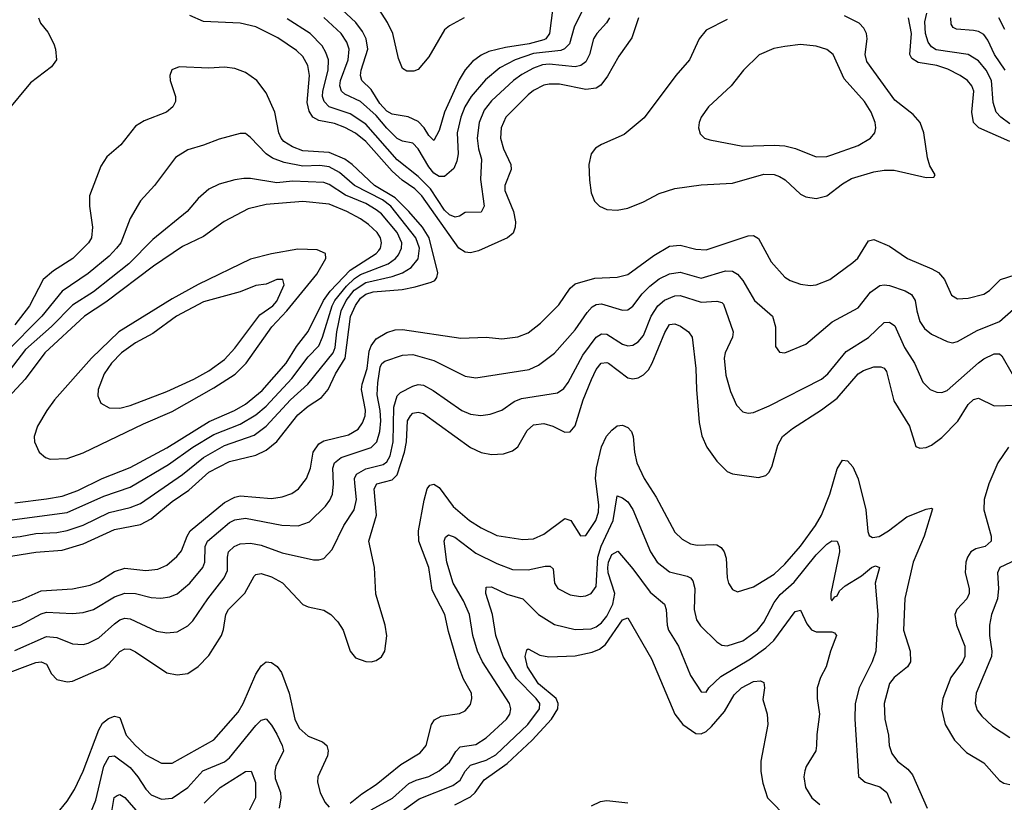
# Model space of a CAD drawing. Header units: inches. Extents: x 1308407 to 1441228, y 959628 to 1036311.
# Tile 696 of 729: x 1421688 to 1425448, y 1021713 to 1024703. Entities that reach past the tile are written whole.
import ezdxf

# ---------------------------------------------------------------- set-up
doc = ezdxf.new("R2010")
doc.units = ezdxf.units.IN
doc.header["$MEASUREMENT"] = 0
doc.layers.add('B4022', color=7, linetype='Continuous')

msp = doc.modelspace()

# ---------------------------------------------------------------- linework, layer by layer
at = {"layer": 'B4022', "color": 5}
for points, elevation in [([(1423724.1, 1024750), (1423711.2, 1024650), (1423698, 1024630), (1423690, 1024626.1), (1423633.6, 1024610), (1423543.7, 1024596.3), (1423479.3, 1024580.7), (1423450, 1024567.8), (1423417.1, 1024542.9), (1423389.1, 1024510.9), (1423366.4, 1024473.6), (1423310.4, 1024350), (1423290, 1024279.2), (1423270, 1024241.4), (1423250, 1024260.6), (1423232.9, 1024290), (1423210, 1024314), (1423171.1, 1024331.1), (1423110, 1024342.2), (1423090, 1024353.7), (1423063.2, 1024383.2), (1423030, 1024436.7), (1422994.4, 1024470), (1422989.2, 1024490), (1422992.6, 1024510), (1423018.2, 1024590), (1423011.8, 1024630), (1422997.8, 1024657.8), (1422972, 1024692), (1422850, 1024806.9)], 2720), ([(1423842, 1024750), (1423805.5, 1024674.5), (1423787.4, 1024610), (1423768.3, 1024591.7), (1423754.3, 1024585.7), (1423650, 1024574), (1423580.5, 1024550), (1423521.4, 1024518.6), (1423466.5, 1024473.5), (1423411.8, 1024410), (1423387.6, 1024370), (1423372.6, 1024330), (1423359.3, 1024270), (1423363.1, 1024190), (1423358.1, 1024161.9), (1423345.6, 1024134.4), (1423310, 1024104.1), (1423290, 1024103.4), (1423270, 1024115.9), (1423250, 1024140.4), (1423210, 1024209.2), (1423190, 1024230.5), (1423150, 1024239.3), (1423130, 1024248.9), (1423090, 1024287.8), (1423050, 1024336.7), (1422990.2, 1024390.2), (1422930, 1024418.7), (1422917.3, 1024430), (1422910.7, 1024450), (1422913.7, 1024470), (1422942.7, 1024550), (1422946.1, 1024590), (1422937.4, 1024617.4), (1422915.5, 1024650), (1422850, 1024710.9)], 2740), ([(1421759.5, 1024710), (1421767.4, 1024690), (1421795.1, 1024655.1), (1421818.2, 1024610), (1421825.2, 1024590), (1421828.1, 1024550), (1421810, 1024522.2), (1421730, 1024462), (1421637.1, 1024350)], 2780), ([(1424050.7, 1024710), (1424026, 1024634), (1423976.1, 1024563.9), (1423933.2, 1024486.8), (1423907.1, 1024452.9), (1423890, 1024441.7), (1423850, 1024436), (1423750, 1024457.1), (1423710, 1024457.1), (1423690, 1024452.1), (1423650, 1024432.3), (1423630, 1024416), (1423544.8, 1024330), (1423527, 1024290), (1423524.3, 1024250), (1423535.4, 1024210), (1423564.2, 1024150), (1423565.1, 1024130), (1423541.1, 1024070), (1423541.4, 1024050), (1423573.5, 1023970), (1423581.8, 1023930), (1423580.8, 1023910), (1423572.2, 1023887.8), (1423551.2, 1023868.8), (1423440.3, 1023819.7), (1423410, 1023812.4), (1423390, 1023815.1), (1423364.7, 1023830), (1423224.3, 1024030), (1423197, 1024057), (1423148.4, 1024090), (1423110, 1024123.5), (1423010, 1024238.1), (1422970, 1024268.7), (1422930, 1024290.9), (1422890, 1024305.6), (1422830, 1024317.9), (1422807.4, 1024330), (1422793, 1024353), (1422786.4, 1024386.4), (1422794.5, 1024490), (1422788, 1024528), (1422770, 1024562.3), (1422745.6, 1024585.6), (1422673.8, 1024633.8), (1422590, 1024675.2), (1422530, 1024689.6), (1422390, 1024695.5), (1422338.4, 1024718.4)], 2780), ([(1423940.7, 1024710), (1423929.7, 1024690.3), (1423892.2, 1024650), (1423879.5, 1024630), (1423864.6, 1024570), (1423850, 1024541.5), (1423831.6, 1024528.4), (1423810, 1024523.1), (1423710, 1024532.7), (1423685.3, 1024530), (1423650, 1024517.3), (1423606.2, 1024493.8), (1423574, 1024470), (1423490, 1024393.1), (1423462.2, 1024357.8), (1423443.2, 1024310), (1423435.8, 1024250), (1423440.1, 1024210), (1423451.6, 1024170), (1423447.3, 1024092.7), (1423461.3, 1023990), (1423450, 1023967.9), (1423390, 1023966.2), (1423368, 1023952), (1423351.3, 1023948.7), (1423330, 1023957.5), (1423310, 1023975.3), (1423257.1, 1024057.1), (1423210, 1024103.5), (1423130, 1024166.8), (1423010, 1024303.3), (1422950, 1024343.3), (1422870, 1024369.9), (1422851.2, 1024390), (1422844.6, 1024410), (1422845.5, 1024430), (1422865.9, 1024510), (1422867.5, 1024550), (1422857.9, 1024577.9), (1422842.7, 1024602.7), (1422797.4, 1024650), (1422710, 1024706.4)], 2760), ([(1423385.4, 1024710), (1423330, 1024679.9), (1423310, 1024663.6), (1423250, 1024561), (1423210, 1024512.4), (1423193.7, 1024506.4), (1423166.8, 1024506.8), (1423150, 1024515.8), (1423135.2, 1024555.2), (1423113, 1024650), (1423092.7, 1024692.7), (1423061.2, 1024741.2)], 2680), ([(1424390, 1024704.1), (1424310, 1024662.4), (1424283.5, 1024630), (1424246.4, 1024550), (1424194, 1024490), (1424072.4, 1024327.6), (1423996.3, 1024263.7), (1423910, 1024226.6), (1423887.5, 1024212.5), (1423870.3, 1024190), (1423861.8, 1024150), (1423864.2, 1024090), (1423870, 1024041), (1423883.1, 1024010), (1423902.4, 1023990), (1423930, 1023977.6), (1423970, 1023974.5), (1424010, 1023983), (1424070, 1024006.7), (1424130, 1024038.9), (1424190, 1024058.1), (1424290, 1024071.6), (1424410, 1024078.9), (1424530, 1024112.7), (1424570, 1024111.2), (1424590, 1024104.3), (1424611.3, 1024091.3), (1424670, 1024036), (1424690, 1024025.7), (1424730, 1024019.4), (1424770, 1024030.1), (1424830, 1024075.3), (1424864.5, 1024095.5), (1424950, 1024122), (1424990, 1024128.4), (1425028.3, 1024128.3), (1425150, 1024099.3), (1425178.6, 1024101.4), (1425184, 1024110), (1425164.1, 1024144.1), (1425154.5, 1024174.5), (1425141.1, 1024270), (1425126.5, 1024310), (1425100.3, 1024340.3), (1425030, 1024395.5), (1424922.8, 1024542.8), (1424916.3, 1024570), (1424924, 1024630), (1424921.6, 1024650), (1424912.2, 1024670), (1424893.8, 1024690), (1424838.2, 1024718.2)], 2820), ([(1425470, 1024237.7), (1425350.8, 1024290), (1425331.1, 1024310), (1425324.8, 1024350), (1425331.3, 1024430), (1425323.8, 1024450), (1425308.3, 1024470), (1425279.8, 1024490), (1425233.2, 1024513.2), (1425190, 1024527.3), (1425119.1, 1024539.1), (1425095, 1024555), (1425087.5, 1024570), (1425093.6, 1024650), (1425082.5, 1024710)], 2780), ([(1425470, 1024305.3), (1425434.4, 1024330), (1425417.2, 1024350), (1425406.2, 1024386.2), (1425399.1, 1024470), (1425379.2, 1024510), (1425350, 1024545.3), (1425310, 1024570.4), (1425187.9, 1024587.9), (1425170, 1024599), (1425157.6, 1024617.6), (1425147.4, 1024650), (1425144.8, 1024695.2), (1425152.5, 1024727.5)], 2760), ([(1425451.2, 1024510), (1425411.1, 1024570), (1425385.1, 1024625.1), (1425370, 1024645.7), (1425350, 1024657.1), (1425330, 1024661.5), (1425266.1, 1024666.1), (1425253.1, 1024673.1), (1425245.6, 1024685.6), (1425243.8, 1024710)], 2740), ([(1425450, 1024665.5), (1425427.8, 1024710)], 2720), ([(1421630, 1022649.3), (1421750, 1022668.6), (1421850, 1022676.4), (1421930, 1022700.4), (1422050, 1022754.8), (1422150, 1022774.6), (1422190, 1022795.4), (1422270, 1022862.5), (1422334.1, 1022905.9), (1422410, 1022974), (1422490, 1023015.3), (1422590, 1023038.9), (1422630, 1023057.8), (1422670, 1023091.7), (1422750, 1023193.2), (1422790, 1023226.4), (1422840.3, 1023259.7), (1422865.9, 1023290), (1422893.6, 1023350), (1422930.7, 1023409.3), (1422950.9, 1023569.1), (1422970, 1023611.4), (1422990, 1023639), (1423010, 1023653.9), (1423037.4, 1023662.6), (1423148.2, 1023671.8), (1423198.4, 1023681.6), (1423259.6, 1023700.4), (1423273.1, 1023706.9), (1423281.7, 1023718.2), (1423284.8, 1023735.2), (1423251.7, 1023870), (1423226.1, 1023910), (1423173.8, 1023970), (1423122.5, 1024022.5), (1423042.6, 1024070), (1422958.3, 1024150), (1422930, 1024170.2), (1422870, 1024195.1), (1422770, 1024201.4), (1422730, 1024216.8), (1422697.5, 1024237.5), (1422686.2, 1024250), (1422677.9, 1024270), (1422662.8, 1024350), (1422630, 1024423.5), (1422594.4, 1024470), (1422550, 1024500.6), (1422510, 1024516.1), (1422470, 1024521.7), (1422410, 1024517.6), (1422297.2, 1024522.8), (1422269, 1024511), (1422261.1, 1024490), (1422262.8, 1024470), (1422282.8, 1024410), (1422283.6, 1024390), (1422273.4, 1024370), (1422248.4, 1024350), (1422163, 1024317), (1422130, 1024295.6), (1422074.7, 1024225.3), (1422021.4, 1024178.6), (1421997.4, 1024142.6), (1421954.2, 1024030), (1421954.3, 1023990), (1421966, 1023910), (1421961.9, 1023870), (1421951.4, 1023850), (1421891.6, 1023790), (1421816.8, 1023743.2), (1421778.3, 1023710), (1421725.9, 1023610), (1421670, 1023537.3)], 2820), ([(1421550, 1022714.1), (1421690, 1022728), (1421750, 1022739.6), (1421830, 1022744.3), (1421870, 1022751.5), (1421930, 1022771.9), (1422030, 1022819.5), (1422110, 1022839.1), (1422150, 1022854.2), (1422310, 1022965.8), (1422390, 1023030.7), (1422470, 1023075.7), (1422583.9, 1023116.1), (1422630, 1023149.7), (1422722.7, 1023250), (1422788.6, 1023310), (1422884.8, 1023430), (1422892.5, 1023450), (1422898.8, 1023510), (1422915.7, 1023590), (1422935.3, 1023630), (1422965.6, 1023670), (1423010, 1023699.2), (1423110, 1023721.6), (1423150, 1023735.8), (1423183.7, 1023756.3), (1423210, 1023788.6), (1423214.5, 1023830), (1423200.8, 1023870), (1423104.9, 1023990), (1423074.3, 1024014.3), (1422967.1, 1024070), (1422910, 1024118.6), (1422870, 1024140.2), (1422834.7, 1024145.3), (1422770, 1024142.6), (1422697.7, 1024157.7), (1422653.2, 1024173.2), (1422629.1, 1024190), (1422570, 1024252.8), (1422550, 1024267.8), (1422530, 1024268.2), (1422450, 1024246.2), (1422390, 1024222.9), (1422330, 1024206), (1422283.3, 1024176.8), (1422202.4, 1024070), (1422149.5, 1024010.5), (1422110, 1023943), (1422074, 1023850), (1422058.2, 1023830), (1422030, 1023799.6), (1421950, 1023733.2), (1421850, 1023666), (1421772.5, 1023570), (1421633.9, 1023430)], 2840), ([(1421630, 1022788.7), (1421870, 1022820.4), (1422010, 1022882.7), (1422110, 1022916.6), (1422256.3, 1023003.7), (1422350, 1023069.1), (1422430, 1023117.8), (1422530, 1023157.8), (1422590, 1023192.8), (1422630, 1023226.7), (1422727.6, 1023332.4), (1422790, 1023414.6), (1422830, 1023457), (1422845.1, 1023490), (1422881, 1023610), (1422891.9, 1023630), (1422935.7, 1023684.3), (1422966.2, 1023713.8), (1422990, 1023729.8), (1423095.2, 1023770), (1423123.2, 1023790), (1423135.3, 1023804.7), (1423146.8, 1023830), (1423147.3, 1023850), (1423129.9, 1023890), (1423070, 1023960.5), (1423050, 1023976.7), (1423010, 1024000.6), (1422932.4, 1024032.4), (1422870, 1024073.7), (1422850, 1024080.8), (1422730, 1024086.5), (1422670, 1024079.2), (1422570, 1024095.9), (1422544.4, 1024095.6), (1422510, 1024091.3), (1422450, 1024074.2), (1422410, 1024055.5), (1422370, 1024019.8), (1422328.3, 1023970), (1422196.4, 1023863.6), (1422104.5, 1023770), (1421970, 1023662.6), (1421890, 1023612.4), (1421810, 1023531), (1421710, 1023443.3), (1421635.2, 1023344.8)], 2860), ([(1421670, 1022856.6), (1421790, 1022872.5), (1421850, 1022883.1), (1421910, 1022903.7), (1422002.9, 1022950), (1422110, 1022992.2), (1422250, 1023067.2), (1422411.9, 1023168.1), (1422508.6, 1023210), (1422550, 1023233.5), (1422613.6, 1023286.4), (1422705.4, 1023390), (1422745.8, 1023454.2), (1422790, 1023511.8), (1422848.4, 1023630), (1422874.4, 1023665.6), (1422950, 1023745.4), (1423049.4, 1023810), (1423059.1, 1023820.9), (1423065.9, 1023830), (1423069.9, 1023850), (1423065.8, 1023870), (1423053.7, 1023890), (1423020.8, 1023920.8), (1422990, 1023942.1), (1422937.7, 1023970), (1422870, 1023998.1), (1422770, 1024008.6), (1422630, 1023997.2), (1422560.4, 1023979.6), (1422468.4, 1023931.6), (1422390, 1023874.6), (1422310, 1023835.8), (1422199, 1023761), (1422016.8, 1023623.2), (1421935.2, 1023570), (1421783.6, 1023430), (1421709.6, 1023330), (1421560.1, 1023170)], 2880), ([(1421650, 1022476.4), (1421690, 1022485.6), (1421770, 1022520.3), (1421890, 1022528.8), (1421957, 1022543), (1421990, 1022556.8), (1422050, 1022594.6), (1422090, 1022607.4), (1422170, 1022598.5), (1422216.2, 1022603.8), (1422250, 1022619.2), (1422288.6, 1022651.4), (1422306.4, 1022673.6), (1422327.2, 1022730), (1422339.2, 1022750), (1422470, 1022858.2), (1422510, 1022878.8), (1422530, 1022884.3), (1422650, 1022873.9), (1422690, 1022879.3), (1422727.7, 1022892.3), (1422753.3, 1022910), (1422783.4, 1022950), (1422798.4, 1022990), (1422809.1, 1023050), (1422830, 1023082.7), (1422850, 1023094.3), (1422943.5, 1023116.5), (1422981, 1023139), (1422997.7, 1023162.3), (1423007.7, 1023190), (1423008.7, 1023211.3), (1422994.1, 1023290), (1422995.5, 1023310), (1423014.5, 1023370), (1423023.2, 1023436.8), (1423030, 1023456.6), (1423050, 1023483.4), (1423090, 1023507.4), (1423122.5, 1023517.5), (1423150, 1023519), (1423373.4, 1023486.6), (1423469.4, 1023489.4), (1423530, 1023483.9), (1423590, 1023490.8), (1423630, 1023506), (1423677, 1023543), (1423746.7, 1023613.3), (1423790, 1023676.5), (1423810, 1023694.3), (1423884.2, 1023715.8), (1423970, 1023719.2), (1424010, 1023729.5), (1424110, 1023802.3), (1424170, 1023837.4), (1424210, 1023841.1), (1424270, 1023825.8), (1424310, 1023823.4), (1424470, 1023877.5), (1424490, 1023878.5), (1424510, 1023866.5), (1424557.4, 1023777.4), (1424610, 1023719.7), (1424630, 1023706.8), (1424670, 1023692.1), (1424707.5, 1023687.5), (1424730, 1023690.2), (1424782.6, 1023710), (1424870, 1023774.8), (1424888.4, 1023791.6), (1424930, 1023857.8), (1424950, 1023863.2), (1425010, 1023838.2), (1425079, 1023790), (1425171.4, 1023751.4), (1425196.7, 1023736.7), (1425220.2, 1023710), (1425246.7, 1023650), (1425270, 1023636.2), (1425310, 1023638.3), (1425370, 1023654.8), (1425391.8, 1023668.2), (1425433.7, 1023710), (1425490, 1023728.5)], 2780), ([(1421650, 1022378.7), (1421690.3, 1022389.7), (1421770, 1022432.4), (1421790, 1022438.8), (1421890, 1022434.8), (1421930, 1022437.9), (1421970, 1022450.1), (1422050, 1022497.4), (1422090, 1022512.5), (1422130, 1022511.1), (1422190, 1022495.7), (1422227.4, 1022492.6), (1422261.8, 1022498.2), (1422290, 1022509.5), (1422337.5, 1022550), (1422387.5, 1022610), (1422395.8, 1022630), (1422396, 1022690), (1422405.3, 1022710), (1422490, 1022781.3), (1422510, 1022791.9), (1422550, 1022798.5), (1422688.7, 1022771.3), (1422751, 1022769), (1422795.4, 1022784.6), (1422855.4, 1022844.6), (1422872.9, 1022867.1), (1422882.5, 1022890), (1422886.4, 1022930), (1422884.1, 1022990), (1422890.5, 1023010), (1422916.1, 1023030), (1423030, 1023068.3), (1423051.9, 1023090), (1423063.9, 1023130), (1423067.1, 1023170), (1423064.8, 1023210), (1423053.4, 1023270), (1423055.7, 1023315.7), (1423065, 1023375), (1423070.7, 1023389.3), (1423082.1, 1023397.9), (1423150, 1023420.7), (1423190, 1023423.4), (1423270, 1023401.2), (1423390, 1023340.9), (1423430, 1023335), (1423633.9, 1023366.1), (1423670, 1023382.5), (1423730, 1023428.4), (1423810, 1023518.4), (1423855.2, 1023584.8), (1423874.6, 1023605.4), (1423890, 1023614.4), (1423910, 1023617.7), (1423990, 1023593.4), (1424010, 1023594.4), (1424030, 1023607.8), (1424064.9, 1023655.1), (1424095.2, 1023684.8), (1424130, 1023712.6), (1424170, 1023731.7), (1424210, 1023738.1), (1424290, 1023715.5), (1424383.7, 1023743.7), (1424410, 1023742.2), (1424430, 1023731.2), (1424450, 1023706.9), (1424494.7, 1023630), (1424563.5, 1023570), (1424575, 1023530), (1424574.7, 1023454.7), (1424590, 1023433), (1424610, 1023430.3), (1424690, 1023463.6), (1424791.4, 1023548.6), (1424890, 1023601.5), (1424937.8, 1023662.2), (1424973, 1023687), (1424990, 1023690.1), (1425010, 1023686.8), (1425070, 1023666.4), (1425093.3, 1023653.3), (1425107.6, 1023630), (1425113.8, 1023590), (1425126.3, 1023550), (1425143.3, 1023523.3), (1425170, 1023501.4), (1425230, 1023473), (1425250, 1023468.3), (1425270, 1023472.8), (1425345.2, 1023514.8), (1425430, 1023549.6), (1425515.3, 1023624.7)], 2760), ([(1421670, 1022292.6), (1421790, 1022346.9), (1421830, 1022342.1), (1421890, 1022318.1), (1421930, 1022316.3), (1421950, 1022321.2), (1421990, 1022341.1), (1422050, 1022395.1), (1422070, 1022409.6), (1422090, 1022416.3), (1422110, 1022414.3), (1422210, 1022366.6), (1422250, 1022359.8), (1422290, 1022364.6), (1422330, 1022387.6), (1422350, 1022406.2), (1422407.1, 1022490), (1422469.3, 1022570), (1422482.1, 1022597.9), (1422481.5, 1022650), (1422486.1, 1022670), (1422506.6, 1022690), (1422530, 1022700.9), (1422570, 1022703.1), (1422610, 1022695.4), (1422690, 1022665.9), (1422810, 1022639.7), (1422830, 1022638.8), (1422850, 1022644.9), (1422881.8, 1022678.2), (1422926.2, 1022770), (1422965.4, 1022830), (1422974.8, 1022870), (1422967.4, 1022932.6), (1422967.3, 1022950), (1422974, 1022966), (1423010, 1022987.1), (1423076.1, 1023003.9), (1423090, 1023014), (1423103, 1023037), (1423114.3, 1023090), (1423117, 1023223.1), (1423130, 1023265.8), (1423142, 1023278), (1423190, 1023303.3), (1423210, 1023309), (1423230, 1023306.4), (1423266.8, 1023286.8), (1423376.5, 1023210), (1423410, 1023195.5), (1423449.8, 1023190.2), (1423484.6, 1023195.4), (1423530, 1023211), (1423576.2, 1023243.8), (1423604.2, 1023255.8), (1423742.5, 1023277.5), (1423765.9, 1023294.1), (1423783.2, 1023316.8), (1423839.1, 1023421), (1423890, 1023490.1), (1423910, 1023502.8), (1423930, 1023501.3), (1423990, 1023463.2), (1424010, 1023456.8), (1424030, 1023459.4), (1424050, 1023471.8), (1424070, 1023496.5), (1424099.7, 1023570), (1424125.6, 1023610), (1424150, 1023631), (1424190, 1023648.3), (1424210, 1023649.2), (1424290, 1023623.4), (1424350, 1023628.1), (1424370, 1023622.2), (1424375.7, 1023615.7), (1424412.4, 1023510), (1424410.9, 1023490), (1424381.7, 1023430), (1424377.9, 1023410), (1424385, 1023345), (1424402.4, 1023282.4), (1424425.8, 1023230), (1424450, 1023204.6), (1424470, 1023199.1), (1424490, 1023202.2), (1424550, 1023227.1), (1424750, 1023330.1), (1424774.1, 1023350), (1424844.3, 1023435.7), (1424930, 1023488.2), (1424990, 1023545.6), (1425010, 1023547.6), (1425030, 1023532.9), (1425067.1, 1023450), (1425105.5, 1023390), (1425137.5, 1023317.5), (1425165.3, 1023290), (1425190, 1023280.2), (1425210, 1023278.6), (1425230, 1023286.2), (1425350, 1023392.5), (1425370, 1023407.7), (1425410, 1023426.5), (1425430, 1023425.7), (1425438.5, 1023418.5), (1425478.8, 1023350)], 2740), ([(1421610, 1022194.7), (1421750, 1022246.8), (1421770, 1022250.1), (1421790, 1022240.6), (1421810, 1022203.6), (1421830, 1022182), (1421870, 1022172.8), (1421890, 1022176.2), (1422010, 1022227.5), (1422030, 1022243.2), (1422070, 1022288.8), (1422090, 1022299.5), (1422110, 1022297.6), (1422130, 1022287.5), (1422250, 1022207.6), (1422290, 1022199.7), (1422330, 1022205.6), (1422370, 1022231.1), (1422410, 1022273.6), (1422458.9, 1022350), (1422467.1, 1022372.9), (1422475.8, 1022430), (1422485.7, 1022450), (1422548.4, 1022511.6), (1422583.2, 1022576.8), (1422590, 1022583.2), (1422610, 1022587.3), (1422650, 1022574.7), (1422691.6, 1022551.6), (1422770, 1022468.4), (1422790, 1022459.3), (1422850, 1022446.7), (1422876.9, 1022430), (1422902.8, 1022402.8), (1422923.8, 1022370), (1422950, 1022290.5), (1422970, 1022264.9), (1423010, 1022250.3), (1423030, 1022249), (1423050, 1022254.6), (1423070, 1022268.8), (1423082.2, 1022290), (1423090.6, 1022349.4), (1423083.7, 1022390), (1423048, 1022508), (1423043.2, 1022610), (1423021.8, 1022710), (1423051, 1022810), (1423041.4, 1022910), (1423052.6, 1022930), (1423110, 1022945.3), (1423130, 1022963.4), (1423157.8, 1023050), (1423164.9, 1023090), (1423168.7, 1023170), (1423180.2, 1023190), (1423190, 1023199.3), (1423210, 1023203.8), (1423230, 1023198.4), (1423410, 1023068.1), (1423450, 1023049.4), (1423490, 1023041.4), (1423535.8, 1023044.2), (1423570, 1023055.5), (1423590, 1023071.4), (1423626.5, 1023133.5), (1423650, 1023154.8), (1423690, 1023159.8), (1423724.2, 1023150), (1423770, 1023127.6), (1423790, 1023128), (1423810, 1023151.7), (1423840.3, 1023250), (1423871.9, 1023328.1), (1423890, 1023366.3), (1423908.8, 1023390), (1423930, 1023393.7), (1423936.9, 1023390), (1424010, 1023335), (1424030, 1023330.7), (1424050, 1023334.6), (1424070, 1023345.8), (1424090, 1023365.6), (1424103.9, 1023390), (1424152.1, 1023507.9), (1424170, 1023538.2), (1424190, 1023541.2), (1424212, 1023532), (1424242.4, 1023510), (1424256.2, 1023490), (1424270.6, 1023370.6), (1424272.2, 1023290), (1424283.3, 1023163.3), (1424293.3, 1023113.2), (1424312.9, 1023070), (1424350, 1023015.6), (1424390, 1022976.5), (1424410, 1022967.3), (1424510, 1022953.2), (1424538, 1022962), (1424550, 1022974), (1424561.6, 1022998.4), (1424583.3, 1023076.7), (1424601.6, 1023110), (1424639.5, 1023140.5), (1424750, 1023211.8), (1424810, 1023256.4), (1424890, 1023349.4), (1424910, 1023362.5), (1424950, 1023376.4), (1424977.2, 1023377.2), (1424990, 1023371.1), (1424998.3, 1023358.3), (1425026.1, 1023246.1), (1425086.7, 1023150), (1425110, 1023072.4), (1425125.4, 1023065.5), (1425150, 1023067.8), (1425170, 1023077.1), (1425210, 1023106.9), (1425271.2, 1023168.8), (1425310, 1023232.2), (1425330, 1023251.6), (1425350, 1023256.8), (1425410, 1023227.5), (1425496.4, 1023230)], 2720), ([(1422949.7, 1021710), (1422994.2, 1021745.8), (1423050, 1021780.9), (1423143.2, 1021856.8), (1423217.8, 1021902.2), (1423240.2, 1021930), (1423260.2, 1022010), (1423271.7, 1022028.4), (1423297.8, 1022042.2), (1423367.7, 1022052.3), (1423390, 1022062.4), (1423410, 1022086.4), (1423415.4, 1022110), (1423413.4, 1022130), (1423383.3, 1022183.3), (1423366, 1022226), (1423325.1, 1022365.1), (1423311.4, 1022430), (1423262.8, 1022522.8), (1423251.1, 1022610), (1423211.8, 1022710), (1423210.8, 1022750), (1423232.5, 1022867.5), (1423243.7, 1022910), (1423255, 1022924.9), (1423270, 1022928.2), (1423290, 1022915.5), (1423343.6, 1022843.6), (1423406.4, 1022790), (1423450, 1022761.2), (1423510, 1022732), (1423610, 1022717), (1423650, 1022719.1), (1423690, 1022736.8), (1423770, 1022797.5), (1423793, 1022790), (1423830, 1022730.3), (1423850, 1022732.6), (1423888.8, 1022790), (1423898.4, 1022821.6), (1423899.2, 1022850), (1423886.9, 1022950), (1423891, 1022990), (1423910, 1023071.1), (1423928.8, 1023111.2), (1423950, 1023135), (1423970, 1023151.8), (1423990, 1023154.2), (1424010, 1023144.7), (1424024.7, 1023130), (1424031.1, 1023110), (1424035.7, 1023050), (1424044.8, 1023010), (1424072.8, 1022950), (1424119, 1022879), (1424190, 1022745.5), (1424218.3, 1022718.2), (1424250, 1022699.8), (1424275.5, 1022695.5), (1424338.4, 1022698.4), (1424350, 1022697.1), (1424366.9, 1022686.9), (1424378.2, 1022670), (1424386, 1022646), (1424390.2, 1022570), (1424395.6, 1022550), (1424410, 1022526), (1424430, 1022517.3), (1424490, 1022536.1), (1424570, 1022585), (1424610, 1022622.2), (1424670, 1022691.8), (1424727.6, 1022770), (1424750.7, 1022809.3), (1424782.6, 1022890), (1424810, 1022987.4), (1424830, 1023019.5), (1424850, 1023017), (1424870, 1022994.9), (1424890, 1022948.5), (1424920.1, 1022830), (1424927.2, 1022747.2), (1424932.2, 1022732.2), (1424944.5, 1022724.4), (1424970, 1022728.8), (1425006.6, 1022750), (1425076, 1022804), (1425150, 1022833.4), (1425170, 1022836.9), (1425173.9, 1022833.9), (1425142, 1022730), (1425100.8, 1022630), (1425068.8, 1022491.2), (1425063.3, 1022370), (1425089.1, 1022290), (1425089.5, 1022250), (1425078.6, 1022230), (1425028.1, 1022190), (1425010, 1022167.2), (1424990.1, 1022090), (1424992.3, 1022030), (1425006, 1021970), (1425008.9, 1021930), (1425018.9, 1021898.9), (1425040.6, 1021870), (1425079.3, 1021839.3), (1425097.3, 1021817.3), (1425154, 1021690)], 2680), ([(1425463.8, 1023070), (1425423.8, 1023010), (1425388.9, 1022930), (1425371.2, 1022870), (1425369.6, 1022830), (1425397.8, 1022730), (1425398.5, 1022710), (1425375.3, 1022690), (1425339.3, 1022680.7), (1425320.2, 1022670), (1425307.2, 1022650), (1425301.5, 1022630), (1425298.3, 1022590), (1425314.1, 1022530), (1425314.5, 1022510), (1425304.6, 1022490), (1425267.4, 1022450), (1425259.8, 1022430), (1425265.3, 1022390), (1425297.4, 1022310), (1425297.6, 1022270), (1425289.1, 1022250), (1425244.7, 1022190), (1425213, 1022110), (1425208.4, 1022070), (1425222.9, 1022010), (1425258.6, 1021950), (1425303.6, 1021903.6), (1425370, 1021863.8), (1425430, 1021796.1), (1425446.3, 1021786.3), (1425470, 1021781.4)], 2720), ([(1423030, 1021684.3), (1423111.9, 1021728.1), (1423174.8, 1021785.2), (1423201.9, 1021798.1), (1423250, 1021811.7), (1423290, 1021832.9), (1423330, 1021866.7), (1423353.4, 1021906.6), (1423370, 1021925.3), (1423430, 1021934), (1423470, 1021958.7), (1423547.5, 1022030), (1423559.9, 1022050), (1423564.1, 1022070), (1423559.2, 1022090), (1423455.8, 1022250), (1423437, 1022290), (1423418.4, 1022350), (1423406, 1022430), (1423382.9, 1022482.9), (1423343.8, 1022550), (1423319.6, 1022630), (1423308.9, 1022710), (1423313.8, 1022726.2), (1423325.6, 1022734.4), (1423350, 1022726.3), (1423430, 1022664.6), (1423510, 1022624.7), (1423570, 1022602.5), (1423630, 1022601.1), (1423694.8, 1022614.8), (1423714.6, 1022614.6), (1423725, 1022605), (1423731, 1022550), (1423743.6, 1022530), (1423790, 1022505.7), (1423830, 1022499.3), (1423850, 1022501.5), (1423870.9, 1022510), (1423890, 1022538), (1423895.6, 1022650), (1423909, 1022691), (1423954.6, 1022790), (1423970, 1022883.8), (1423990, 1022875.6), (1424010, 1022860.2), (1424030, 1022831.3), (1424097.7, 1022670), (1424122.8, 1022630), (1424170, 1022593.4), (1424236.6, 1022576.6), (1424250.5, 1022570.5), (1424259.3, 1022559.3), (1424266.4, 1022530), (1424263.3, 1022450), (1424272.4, 1022410), (1424287.6, 1022387.6), (1424350, 1022326.2), (1424370, 1022313.7), (1424390, 1022310.1), (1424450, 1022329.6), (1424505.5, 1022370), (1424530, 1022400.5), (1424570, 1022476.3), (1424592.9, 1022507.1), (1424645.6, 1022554.4), (1424730, 1022658), (1424770, 1022698.6), (1424790, 1022712.2), (1424810, 1022710.3), (1424817.6, 1022690), (1424818.9, 1022670), (1424786.4, 1022510), (1424786, 1022490), (1424790, 1022482.6), (1424801.6, 1022498.4), (1424810, 1022502.3), (1424819.2, 1022520.8), (1424840.5, 1022539.5), (1424902.3, 1022577.7), (1424940.6, 1022610), (1424956.7, 1022616.7), (1424971.5, 1022610), (1424954.6, 1022550), (1424965.6, 1022430), (1424958, 1022290), (1424943.5, 1022250), (1424894.4, 1022150), (1424878.9, 1022090), (1424878, 1022030), (1424891.2, 1021811.2), (1424917.1, 1021790), (1424972.5, 1021772.4), (1424999.4, 1021750), (1425016.2, 1021710)], 2660), ([(1423155.6, 1021684.4), (1423213.9, 1021726.1), (1423342.7, 1021777.3), (1423370, 1021798), (1423390, 1021831.9), (1423410, 1021854.5), (1423470, 1021873.5), (1423506, 1021894), (1423628.3, 1022010), (1423673.5, 1022070), (1423674.2, 1022090), (1423660.1, 1022110), (1423585.6, 1022185.6), (1423535.1, 1022270), (1423506.6, 1022350), (1423493.3, 1022430), (1423468.1, 1022510), (1423470, 1022534.6), (1423490, 1022535.9), (1423548.5, 1022508.5), (1423610, 1022490.1), (1423669.4, 1022430), (1423730, 1022391.9), (1423810, 1022373.5), (1423870, 1022376), (1423890, 1022383.3), (1423910, 1022398.3), (1423930, 1022424.2), (1423953, 1022470), (1423960.4, 1022510), (1423936, 1022590), (1423933.9, 1022610), (1423936.8, 1022630), (1423950, 1022660.1), (1423971.9, 1022671.9), (1424030, 1022605.2), (1424095.5, 1022515.5), (1424150.9, 1022470), (1424157, 1022450), (1424160.7, 1022390), (1424166, 1022370), (1424204.3, 1022310), (1424250, 1022197), (1424290, 1022134.4), (1424310, 1022134), (1424320.4, 1022150), (1424366.3, 1022193.7), (1424479.6, 1022260.4), (1424537.4, 1022302.6), (1424568.4, 1022331.6), (1424650, 1022442), (1424670, 1022447.2), (1424694.4, 1022394.4), (1424712, 1022372), (1424730, 1022364.6), (1424790, 1022364.2), (1424800.3, 1022360.3), (1424807.8, 1022350), (1424784.3, 1022290), (1424767.6, 1022230), (1424745.8, 1022190), (1424733, 1022150), (1424733.8, 1022110), (1424742.7, 1022050), (1424732.1, 1021972.1), (1424731.3, 1021930), (1424727.9, 1021910), (1424691.3, 1021850), (1424686.4, 1021833.6), (1424683.2, 1021810), (1424688.6, 1021770), (1424712.9, 1021730), (1424744.2, 1021704.2)], 2640), ([(1425512.4, 1022647.6), (1425431.1, 1022610), (1425422.5, 1022590), (1425426.2, 1022530), (1425422.9, 1022490), (1425398.9, 1022430), (1425391.3, 1022390), (1425391.9, 1022350), (1425400.6, 1022290), (1425398.8, 1022270), (1425341.3, 1022130), (1425336.6, 1022090), (1425345.1, 1022065.1), (1425362.4, 1022042.4), (1425403.8, 1022003.8), (1425470, 1021960.2)], 2740), ([(1423350, 1021703.1), (1423410, 1021734), (1423427.1, 1021750), (1423461.6, 1021798.4), (1423550, 1021861.5), (1423645.3, 1021950), (1423718.9, 1022030), (1423743.4, 1022070), (1423744.9, 1022090), (1423736.7, 1022110), (1423670, 1022165.4), (1423627.3, 1022230), (1423618.1, 1022270), (1423625, 1022295.1), (1423630, 1022299), (1423674.8, 1022274.8), (1423708.6, 1022268.6), (1423810, 1022273.1), (1423873.8, 1022286.2), (1423901.8, 1022298.2), (1423924.7, 1022315.3), (1423990, 1022410.2), (1424010, 1022417.8), (1424101.4, 1022261.4), (1424190.1, 1022050), (1424221.2, 1022010), (1424270, 1021975.3), (1424290, 1021974.2), (1424310, 1021983.7), (1424330, 1022002.7), (1424379.9, 1022060.1), (1424416.3, 1022123.7), (1424444.4, 1022150), (1424490, 1022173.8), (1424517, 1022177), (1424530, 1022170.4), (1424532.4, 1022150), (1424525.8, 1022105.8), (1424542.6, 1022050), (1424544.9, 1022010), (1424518.5, 1021870), (1424518.2, 1021830), (1424525.6, 1021785.6), (1424543.9, 1021730), (1424623.5, 1021650)], 2620), ([(1421830, 1021669.2), (1421870, 1021717.8), (1421897.7, 1021762.3), (1421930, 1021832.2), (1421990.8, 1021990), (1422004.8, 1022015.2), (1422026.7, 1022033.3), (1422050, 1022042.3), (1422070, 1022037.5), (1422094.2, 1021970), (1422130, 1021929.5), (1422170, 1021894), (1422230, 1021862.6), (1422270, 1021862.8), (1422430, 1021951.7), (1422522.7, 1022057.3), (1422541.3, 1022090), (1422590, 1022202.8), (1422610, 1022234.2), (1422630, 1022249.2), (1422650, 1022247.2), (1422671.2, 1022231.2), (1422688.2, 1022208.2), (1422716.9, 1022130), (1422739.3, 1022030), (1422756, 1021996), (1422790, 1021965.6), (1422844, 1021944), (1422861.3, 1021930), (1422866.7, 1021910), (1422863.8, 1021890), (1422827.2, 1021810), (1422825, 1021790), (1422835.8, 1021750), (1422853.7, 1021713.7), (1422870, 1021693.7)], 2680), ([(1421949.9, 1021650.1), (1421978.6, 1021721.4), (1422009.2, 1021850.8), (1422030, 1021888.5), (1422050, 1021890.1), (1422110, 1021845.4), (1422139.6, 1021810), (1422170, 1021762.7), (1422190, 1021741.7), (1422230, 1021724.6), (1422270, 1021728.1), (1422330, 1021768.9), (1422387.4, 1021832.6), (1422470, 1021867.9), (1422490, 1021883.1), (1422590, 1022006.4), (1422610, 1022026.2), (1422630, 1022031.6), (1422650, 1022008.1), (1422670, 1021972.9), (1422690.6, 1021930), (1422695.4, 1021910), (1422666.6, 1021850), (1422663.1, 1021830), (1422663.8, 1021803.8), (1422683.7, 1021750), (1422685.9, 1021730), (1422678.5, 1021690)], 2660), ([(1422392.4, 1021710), (1422453.7, 1021770), (1422550, 1021830.2), (1422571.9, 1021831.9), (1422588.5, 1021788.5), (1422589.2, 1021730), (1422515.6, 1021584.4)], 2640), ([(1422038.7, 1021670), (1422049.3, 1021730.7), (1422060.6, 1021739.4), (1422070, 1021743), (1422090, 1021731.5), (1422190, 1021615.4)], 2640), ([(1424010, 1021709.9), (1423930, 1021718.3), (1423905.2, 1021714.8), (1423870, 1021698.2)], 2620)]:
    msp.add_lwpolyline(points, dxfattribs=dict(at, elevation=elevation))
for points, elevation in [([(1424670, 1024607.9), (1424610, 1024600.3), (1424567.7, 1024592.3), (1424512, 1024568), (1424451.8, 1024510), (1424404.6, 1024450), (1424318, 1024370), (1424290.3, 1024330), (1424283.1, 1024310), (1424280.3, 1024290), (1424286.3, 1024266.3), (1424302.8, 1024250), (1424323.9, 1024243.9), (1424450, 1024220.2), (1424570, 1024223.6), (1424610, 1024220.7), (1424650.6, 1024210.6), (1424730, 1024178.5), (1424770, 1024179.8), (1424790, 1024185.9), (1424890, 1024222), (1424936.9, 1024250), (1424953.3, 1024270), (1424958.2, 1024290), (1424955.5, 1024310), (1424939.4, 1024350), (1424915, 1024390), (1424837, 1024477), (1424794.7, 1024570), (1424770, 1024588.7), (1424730, 1024601.2)], 2840), ([(1422750, 1023825.6), (1422650, 1023808), (1422570, 1023788), (1422370, 1023691.5), (1422270, 1023636.8), (1422066.7, 1023510), (1421962.6, 1023410), (1421821.7, 1023250), (1421791.7, 1023210), (1421756.6, 1023150), (1421744, 1023110), (1421744.7, 1023090), (1421762, 1023050), (1421787, 1023030), (1421804.4, 1023024.4), (1421870, 1023026.7), (1421930, 1023047.7), (1422161.2, 1023158.8), (1422270, 1023205.8), (1422430, 1023296.6), (1422511.3, 1023348.7), (1422553.4, 1023390), (1422651, 1023530), (1422707.8, 1023590), (1422822.7, 1023730), (1422857.1, 1023790), (1422856.1, 1023810), (1422824.1, 1023824.1)], 2920), ([(1422670, 1023710.5), (1422630, 1023692.2), (1422590, 1023687.4), (1422530, 1023663), (1422390, 1023624.4), (1422286.7, 1023570), (1422196, 1023504), (1422130, 1023468.6), (1422077.3, 1023430), (1422039.3, 1023390), (1422010.8, 1023350), (1421987.7, 1023290), (1421986, 1023266), (1421998.2, 1023238.2), (1422030, 1023219.6), (1422070, 1023218.5), (1422110, 1023228.9), (1422250, 1023282), (1422353.2, 1023330), (1422410, 1023361.6), (1422470, 1023404.8), (1422510, 1023447.8), (1422604.9, 1023575.1), (1422655.1, 1023610), (1422670, 1023627.8), (1422698.6, 1023690), (1422692.8, 1023710)], 2940)]:
    msp.add_lwpolyline(points, close=True, dxfattribs=dict(at, elevation=elevation))

doc.saveas('drawing.dxf')
